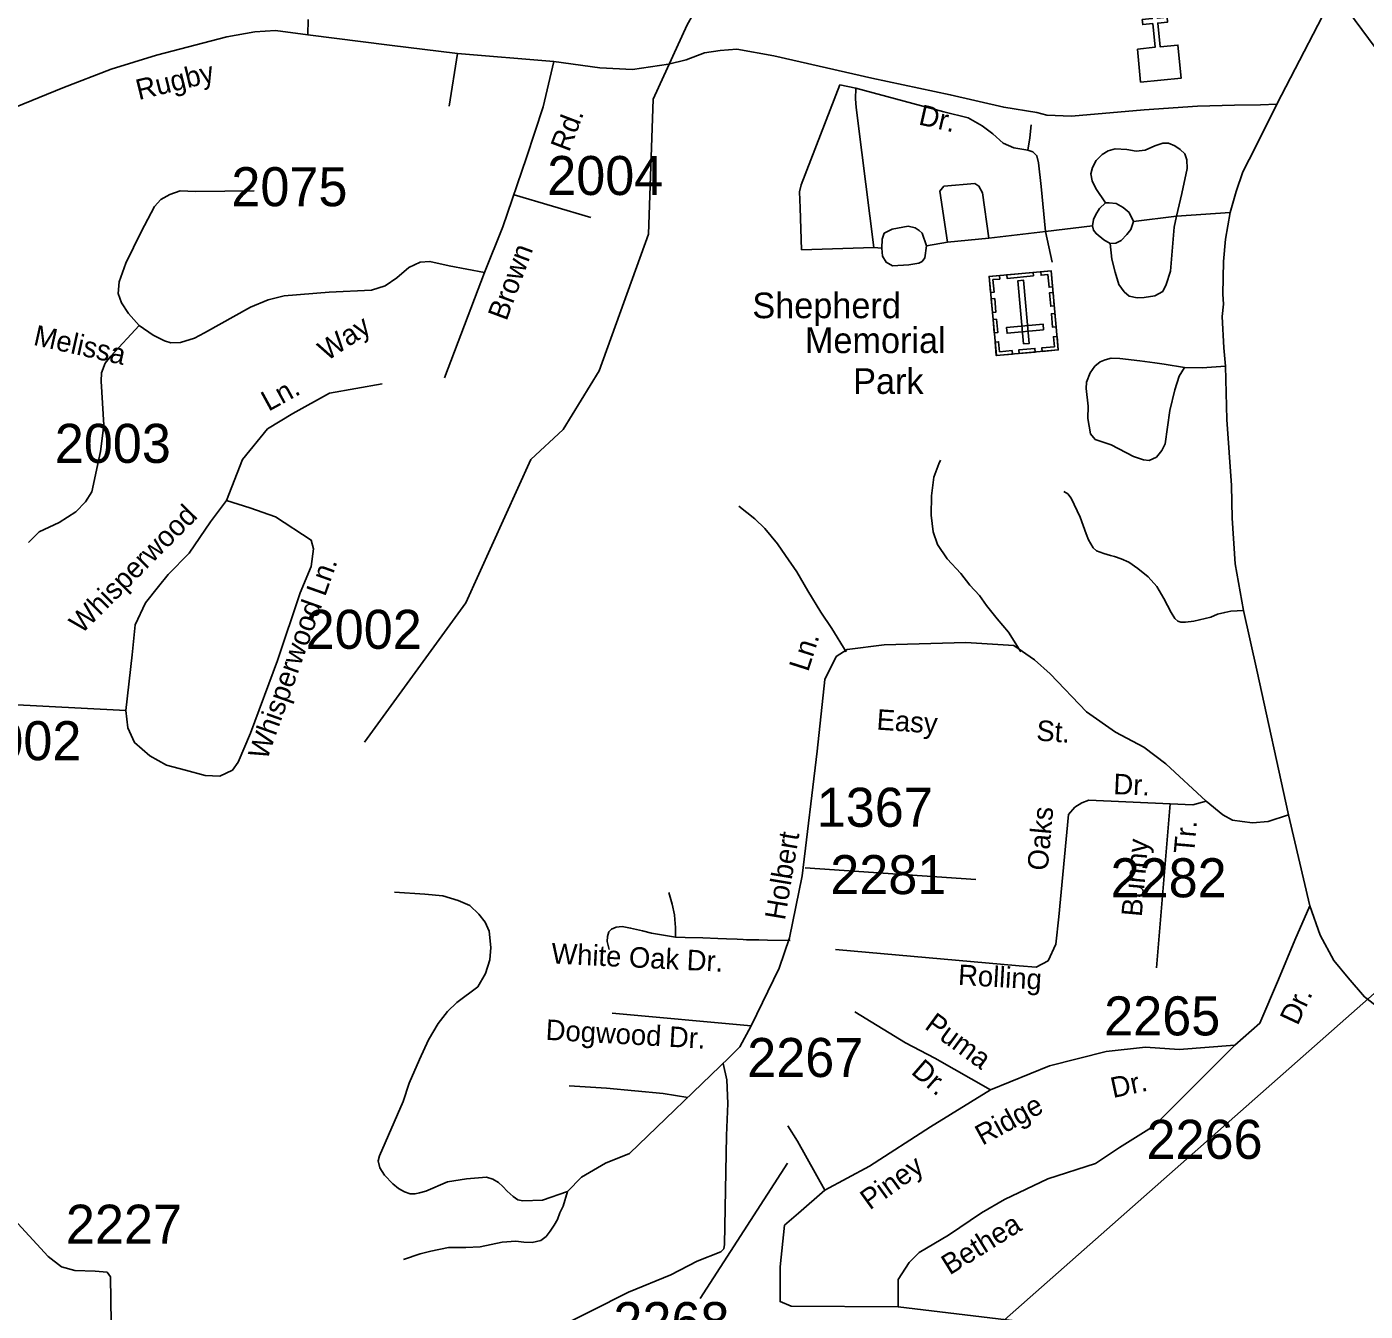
# Model space of a CAD drawing. Extents: x 884530 to 1028605, y 526725 to 653634.
# Drawn here: x 951762 to 956049, y 610063 to 614175 of the extents above; entities that cross this region are included whole.
import ezdxf

# ---------------------------------------------------------------- set-up
doc = ezdxf.new("R2010")
doc.units = 0
for name, color, linetype in [('Exist Cultural Cemetery CELL', 7, 'Continuous'), ('Exist Cultural Cemetery Label', 7, 'Continuous'), ('Exist Cultural Church CELL', 7, 'Continuous'), ('Exist Hydrographic Bay Label', 7, 'Continuous'), ('Exist Hydrographic Creek Single Shore', 7, 'Continuous'), ('Exist Road Non-System Type 51', 7, 'Continuous'), ('Exist Road Non-System Type 51 Label', 7, 'Continuous'), ('Exist Road Primary US Attributed', 7, 'Continuous'), ('Exist Road Secondary Type 51 Attributed', 7, 'Continuous'), ('Exist Road Secondary Type 51 Label', 7, 'Continuous'), ('Exist Road Secondary Type 51 Number Label', 7, 'Continuous'), ('Exist Utilities Electrical Transmission Line', 7, 'Continuous')]:
    doc.layers.add(name, color=color, linetype=linetype)

msp = doc.modelspace()

# ---------------------------------------------------------------- linework, layer by layer
at = {"layer": 'Exist Cultural Cemetery CELL'}
for points in [[(955065.3, 613140.9), (954867.1, 613122.7), (954843.9, 613376.3), (955042.2, 613394.4)], [(954986, 613377.8), (954901.5, 613370.1), (954900.5, 613381.4), (954985, 613389.1)], [(955009.2, 613391.4), (955010.3, 613379.9), (955032.2, 613381.9), (955035.9, 613341.7), (955047, 613342.7), (955042.2, 613394.4)], [(954876.9, 613379.3), (954878, 613367.9), (954856, 613365.9), (954859.7, 613325.6), (954848.6, 613324.6), (954843.9, 613376.3)], [(954954.1, 613160.1), (954972.7, 613161.8), (954954.3, 613363.8), (954935.7, 613362.1)], [(954861.8, 613305.4), (954865.8, 613262.3), (954854.4, 613261.2), (954850.5, 613304.3)], [(955048.6, 613324.8), (955052.5, 613281.6), (955041.2, 613280.6), (955037.2, 613323.7)], [(955054.7, 613257.8), (955058.6, 613214.7), (955047.3, 613213.7), (955043.3, 613256.8)], [(954867.8, 613239.7), (954871.7, 613196.6), (954860.4, 613195.6), (954856.4, 613238.7)], [(955018.5, 613204.9), (955016.8, 613223.5), (954899.6, 613212.8), (954901.3, 613194.2)], [(955061.4, 613184), (955050.1, 613183), (955053, 613150.9), (955012.6, 613147.2), (955013.7, 613136.1), (955065.3, 613140.9)], [(954863.1, 613165.9), (954874.4, 613167), (954877.3, 613134.9), (954917.7, 613138.6), (954918.7, 613127.5), (954867, 613122.8)], [(954991.6, 613134.1), (954940, 613129.4), (954938.9, 613140.8), (954990.5, 613145.5)]]:
    msp.add_lwpolyline(points, close=True, dxfattribs=at)
at = {"layer": 'Exist Cultural Church CELL'}
msp.add_lwpolyline([(955318.8, 614104.1), (955375.4, 614109.8), (955367.9, 614185.6), (955336.1, 614182.4), (955334.5, 614198.3), (955366.3, 614201.5), (955360.4, 614261.3), (955376.4, 614262.9), (955382.3, 614203.1), (955414.1, 614206.2), (955415.7, 614190.3), (955383.8, 614187.2), (955391.3, 614111.4), (955448.7, 614116.9), (955459.2, 614011), (955329.2, 613998.2)], close=True, dxfattribs=at)
at = {"layer": 'Exist Hydrographic Bay Label'}
msp.add_lwpolyline([(956771.8, 613085.3), (956431.3, 613635), (955948.5, 614287.4), (955682, 614548.7), (955144.1, 615016.8), (955007.2, 615106.9), (954753.3, 615356.4), (954449.2, 615549.4), (954394.5, 615598.4)], dxfattribs=at)
at = {"layer": 'Exist Hydrographic Creek Single Shore'}
msp.add_lwpolyline([(952843.6, 611885.1), (953168.2, 612331.5), (953376.5, 612790), (953480, 612886.4), (953595.1, 613074.4), (953752.6, 613511), (953768.1, 613943.9), (953876.7, 614181.2), (954366.4, 615047.6), (954412.6, 615171.4), (954394.5, 615598.4)], dxfattribs=at)
at = {"layer": 'Exist Road Non-System Type 51'}
for p, q in [((953141.7, 614089.6), (953114.1, 613921)), ((954417.1, 613979.3), (954365.6, 613989.5)), ((953322.4, 613637.5), (953568.7, 613564.6)), ((955443.9, 613569.6), (955306.1, 613552.2)), ((955615.5, 613580.8), (955443.9, 613569.6)), ((954842.5, 613499.1), (955024.7, 613520.5)), ((955175.4, 613537.9), (955024.7, 613520.5)), ((955024.7, 613520.5), (955046.2, 613421.4)), ((954643.8, 613474.6), (954710.2, 613485.8)), ((954710.2, 613485.8), (954842.5, 613499.1)), ((954243.5, 613461.3), (954474.3, 613468.4)), ((954474.3, 613468.4), (954499.9, 613466.4)), ((954254.7, 611483), (954801.7, 611445.2)), ((954081.8, 610977.2), (953636.7, 611017.7))]:
    msp.add_line(p, q, dxfattribs=at)
for points in [[(954365.6, 613989.5), (954242, 613669.7), (954236.9, 613647.2), (954238.9, 613596.1), (954243.5, 613461.3)], [(954474.3, 613468.4), (954436.5, 613772.9), (954417.7, 613917), (954415.6, 613944.5), (954417.1, 613979.3)], [(954968.1, 613780), (954923.1, 613788.2), (954889.4, 613802.5), (954855.7, 613833.2), (954822, 613858.7), (954777.1, 613884.3), (954698.5, 613903.7), (954417.1, 613979.3)], [(954968.1, 613780), (954974.2, 613819.9), (954978.3, 613861.8)], [(955024.7, 613520.5), (955010.5, 613664.6), (955002.3, 613740.2), (954997.2, 613762.7), (954984.4, 613774.9), (954968.1, 613780)], [(955443.9, 613569.6), (955461.3, 613642.1), (955478.7, 613721.8), (955477.6, 613749.4), (955470.5, 613768.8), (955456.2, 613783.1), (955438.8, 613794.4), (955418.4, 613802.5), (955400, 613802.5), (955374.5, 613794.4), (955343.9, 613780), (955315.3, 613777), (955284.6, 613783.1), (955247.9, 613785.2), (955225.4, 613778), (955206, 613766.8), (955186.6, 613747.4), (955175.4, 613724.9), (955169.2, 613704.4), (955174.4, 613682), (955185.6, 613657.4), (955217.2, 613611.5)], [(954710.2, 613485.8), (954685.7, 613649.3), (954699, 613665.6), (954798, 613673.8), (954811.3, 613665.6), (954822.6, 613644.2), (954842.5, 613499.1)], [(955217.2, 613611.5), (955197.8, 613594.1), (955185.6, 613574.7), (955178.4, 613558.3), (955175.4, 613537.9)], [(955306.1, 613552.2), (955292.8, 613580.8), (955273.4, 613597.2), (955250.9, 613609.4), (955228.5, 613611.5), (955217.2, 613611.5)], [(955443.9, 613569.6), (955436.8, 613533.8), (955424.5, 613392.8), (955411.3, 613350.9), (955400, 613328.5), (955374.5, 613314.1), (955340.8, 613309), (955318.3, 613308), (955292.8, 613313.1), (955276.5, 613327.4), (955259.1, 613349.9), (955247.9, 613389.8), (955236.6, 613431.6), (955231.5, 613481.7)], [(954499.9, 613466.4), (954500.9, 613495), (954508, 613514.4), (954533.6, 613527.7), (954584.6, 613536.9), (954607.1, 613531.8), (954620.4, 613523.6), (954629.6, 613514.4), (954643.8, 613474.6)], [(955231.5, 613481.7), (955211.1, 613492.9), (955186.6, 613513.4), (955178.4, 613524.6), (955175.4, 613537.9)], [(955231.5, 613481.7), (955249.9, 613482.7), (955267.3, 613490.9), (955284.6, 613510.3), (955297.9, 613526.7), (955306.1, 613552.2)], [(954499.9, 613466.4), (954502.9, 613440.8), (954514.2, 613421.4), (954534.6, 613410.2), (954586.7, 613413.2), (954618.3, 613418.4), (954629.6, 613424.5), (954637.7, 613435.7), (954643.8, 613474.6)], [(952121.4, 613218.6), (952030.9, 613120.9), (952012.5, 613098.9), (952001, 613067.9), (951999.7, 613041.1), (952008.6, 612900.5), (951998.3, 612815.9), (951970.6, 612687), (951950, 612654.5), (951918.9, 612622.9), (951865.8, 612588.5), (951801, 612558.2), (951767.5, 612524.4)], [(955600.9, 613088.5), (955526.3, 613083.8), (955469.3, 613085), (955404.9, 613095.1), (955374.4, 613099.6), (955326.6, 613105.9), (955262.7, 613114), (955234.7, 613115), (955215.9, 613109.5), (955199.7, 613102.3), (955182.5, 613088.8), (955167.3, 613067.2), (955155.8, 613037.2), (955154.6, 613017.4), (955161.6, 612961.4), (955160.4, 612921.8), (955168.6, 612871.8), (955183.8, 612854.2), (955209.4, 612846.1), (955235, 612836.8), (955306.1, 612799.5), (955338.3, 612789), (955356.2, 612786.7), (955379.5, 612797.1), (955397, 612819.3), (955407.5, 612840.2), (955422.7, 612947.5), (955439, 613012.7), (955452.6, 613056.4), (955469.3, 613085)], [(954945.1, 612174.1), (954905.7, 612236.8), (954869.8, 612279.9), (954835.8, 612322.9), (954813.2, 612354.8), (954781.7, 612387.8), (954753, 612425.1), (954709.8, 612472.6), (954678.3, 612518.4), (954664.3, 612558.4), (954658.2, 612611.6), (954659.7, 612673.3), (954666.8, 612733.6), (954682.5, 612776), (954688.4, 612788.1)], [(955658.4, 612306.4), (955617.6, 612304.5), (955598.5, 612300.4), (955574.9, 612295.1), (955553.8, 612285.5), (955499.2, 612272.3), (955472.4, 612269), (955457.6, 612269.8), (955448.8, 612272.4), (955438.8, 612281.1), (955426.6, 612300.7), (955403.9, 612345.2), (955380.9, 612383.1), (955353.4, 612414.4), (955319.9, 612441), (955291.1, 612461), (955266.7, 612472.4), (955245, 612479.8), (955232.8, 612482.8), (955210.9, 612489.4), (955187.5, 612497.2), (955177.4, 612506.8), (955162.1, 612533.4), (955154.7, 612552.1), (955136, 612605.7), (955106.4, 612666.7), (955095.5, 612679.7), (955083.7, 612687.2)], [(954385.6, 612174.1), (954340.7, 612249.4), (954304.8, 612301.4), (954263.6, 612369.5), (954227.7, 612430.5), (954191.8, 612482.6), (954166.4, 612520.6), (954126.1, 612569.5), (954093.7, 612600.1), (954042.6, 612640.3)], [(953493.7, 610446.7), (953413.6, 610418.7), (953350.6, 610416.6), (953334.1, 610419.5), (953319.7, 610430.9), (953300.5, 610448.1), (953286.1, 610462.5), (953272.3, 610475.6), (953254.3, 610485.8), (953234.5, 610492.1), (953169.8, 610487.7), (953109.5, 610477.8), (953039.8, 610448), (953020, 610442), (953005.6, 610439.5), (952989.3, 610439.5), (952971.3, 610445.9), (952952.4, 610455.8), (952934.7, 610470.7), (952907.3, 610499.4), (952892.1, 610522.2), (952887.7, 610545.1), (952891.6, 610560.8), (952967.4, 610734.6), (952986.9, 610793.3), (953019.6, 610869.1), (953048.4, 610931.8), (953079.7, 610984), (953109.8, 611023.2), (953139.7, 611051.9), (953206.3, 611101.6), (953230.8, 611144.6), (953244.8, 611188.2), (953248.6, 611227.8), (953242.6, 611279.6), (953229.9, 611309.3), (953210.1, 611334.3), (953180.9, 611361.8), (953143.7, 611378.5), (953094.1, 611392.9), (953036.6, 611398.1), (952940, 611404.6)], [(953839.3, 611261), (953839.3, 611291.8), (953837.6, 611317.1), (953836.5, 611332.5), (953828.6, 611366.2), (953817.8, 611404.1)], [(953839.3, 611261), (953800.6, 611267.4), (953762.8, 611273.9), (953733.7, 611281.6), (953695.5, 611289.7), (953669, 611294.6), (953649.7, 611292.5), (953634, 611286), (953626.1, 611278.2), (953621.8, 611263.2), (953621.1, 611247.4), (953626.7, 611221.7)], [(954207.2, 611250.7), (954134.6, 611251.3), (954106.5, 611251.9), (954083, 611252.5), (954067.1, 611252.5), (954055.7, 611253.6), (954037.3, 611254.2), (954002.4, 611255.3), (953975.5, 611257.1), (953926.8, 611258.5), (953870.7, 611259.5), (953839.3, 611261)], [(953991.9, 610856.8), (954003.9, 610804.5), (954006.8, 610727.9), (954003.2, 610626.3), (953996.9, 610277.2), (953993.9, 610263.2), (953984.9, 610253.2), (953908.4, 610224), (953825, 610179.7), (953689, 610124.7), (953447.9, 610002.3), (953404.9, 609975.8), (953336.2, 609935.1), (953318.2, 609921.7), (953301.2, 609912.9), (953253.2, 609907.9), (953191.5, 609906.6), (953055, 609912.9), (953032.8, 609917.9), (953016.4, 609923.6), (952994.8, 609936.4), (952950.5, 609979.4)], [(953879.3, 610747.9), (953800, 610760.8), (953618.2, 610777.3), (953498.6, 610785.1)], [(953493.7, 610446.7), (953538.2, 610492.4), (953615.8, 610537.4), (953692.5, 610568.5)], [(953493.7, 610446.7), (953479.4, 610400.2), (953469.3, 610378.7), (953462.1, 610356.5), (953450.8, 610338.6), (953437.8, 610319.3), (953425.6, 610302.9), (953407.8, 610290), (953380.6, 610283.5), (953353.5, 610284.3), (953327.8, 610287.8), (953284.8, 610283.9), (953214.2, 610269.5), (953168.5, 610266.9), (953112.3, 610266.9), (953056.1, 610255.1), (953022.2, 610247.3), (952968.7, 610229.1)]]:
    msp.add_lwpolyline(points, dxfattribs=at)
at = {"layer": 'Exist Road Primary US Attributed'}
for points in [[(955765.1, 613927.2), (955968.8, 614321.6)], [(955803.2, 611652.1), (955701.1, 612115.9), (955658.4, 612306.4), (955631.6, 612456.2), (955622.4, 612602.3), (955619.7, 612707.3), (955605.6, 612918), (955600.9, 613088.5), (955595.8, 613147.8), (955590.5, 613248), (955594.2, 613287.3), (955592.3, 613319.1), (955594.1, 613423.5), (955601.3, 613495.6), (955615.5, 613580.8), (955634.9, 613648.2), (955656.9, 613710.6), (955696.7, 613790.3), (955765.1, 613927.2)], [(955871.2, 611361.5), (955803.2, 611652.1)], [(956849.3, 610599.5), (956208.3, 610953.4), (956179.4, 610967.1), (956129.9, 610999.2), (956078.1, 611044.8), (956046.2, 611069.7), (955993.5, 611130.8), (955948.1, 611186.7), (955903.9, 611267.6), (955871.2, 611361.5)]]:
    msp.add_lwpolyline(points, dxfattribs=at)
at = {"layer": 'Exist Road Secondary Type 51 Attributed'}
for points in [[(952661.7, 614149.9), (952663.2, 614198.7)], [(951297.2, 613894.7), (951433.5, 613898.4), (951563.2, 613882.2), (951611.8, 613882.2), (951664.8, 613889.6), (951725.3, 613917.8), (951877.7, 613979.5), (952031.7, 614039.6), (952177.7, 614084.5), (952402.4, 614142.8), (952492.2, 614159.1), (952558.4, 614163.5), (952661.7, 614149.9)], [(952661.7, 614149.9), (952923.2, 614116.2), (953141.7, 614089.6), (953450, 614063.8)], [(953450, 614063.8), (953596.9, 614043.9), (953702.1, 614038.8), (953817.5, 614056.2), (953873.6, 614069.5), (953932.9, 614091.9), (953982.4, 614099.1), (954035.5, 614104.2), (954154, 614082.7), (954468.5, 614011.2), (954719.2, 613958.1), (954890.9, 613918), (954996.8, 613900.8), (955029.1, 613892.7), (955108.3, 613889.3), (955340.1, 613909.4), (955510.8, 613921), (955629.3, 613924.1), (955713, 613925.1), (955765.1, 613927.2)], [(953450, 614063.8), (953415.6, 613919.3), (953362.5, 613756.8), (953286.2, 613534.8), (953228, 613388.7)], [(953228, 613388.7), (953115.1, 613410.2), (953052.8, 613424.5), (953022.2, 613421.4), (952985.4, 613405.1), (952946.6, 613371.4), (952909.9, 613345.8), (952866, 613332.5), (952730.2, 613325.4), (952585.7, 613314.1), (952534.6, 613300.9), (952478.4, 613277.4), (952330.9, 613195.6), (952299.2, 613178.3), (952254.3, 613165), (952223.1, 613164), (952203.2, 613170.1), (952166.2, 613187.9), (952121.4, 613218.6), (952087.3, 613257.9), (952064.9, 613291.7), (952054.6, 613321.3), (952057.7, 613359.1), (952078.7, 613418.2), (952128.7, 613518.5), (952170.5, 613600.2), (952191, 613622.7), (952219.6, 613639), (952253.3, 613650.3), (952302.3, 613648.2), (952489.7, 613650.3)], [(953228, 613388.7), (953099.9, 613051.6)], [(952401.5, 612658.6), (952452.9, 612789.7), (952532.4, 612888), (952614.3, 612937.1), (952731.2, 613002.7), (952900.2, 613032.5)], [(952078.7, 611986.9), (952085.7, 611930.8), (952106.8, 611883.9), (952155.9, 611841.8), (952209.7, 611811.4), (952270.5, 611795), (952333.6, 611778.6), (952380.4, 611776.3), (952420.2, 611795), (952438.9, 611820.8), (952478.6, 611914.4), (952565.2, 612146.1), (952637.7, 612363.7), (952672.8, 612448), (952679.8, 612504.2), (952672.8, 612532.2), (952558.2, 612607.1), (952476.3, 612635.2), (952401.5, 612658.6)], [(952183.3, 612383.2), (952214.4, 612422.2), (952282.2, 612490.1), (952350, 612590.8), (952401.5, 612658.6)], [(952078.7, 611986.9), (952099.8, 612164.8), (952109.1, 612260.8), (952141.9, 612331), (952183.3, 612383.2)], [(955538.7, 611696), (955410.1, 611816), (955339.5, 611869), (955248.7, 611917), (955155.4, 611982.6), (955039.4, 612103.7), (954989, 612149.1), (954923.4, 612194.5), (954769.6, 612204.6), (954507.4, 612197.1), (954388.9, 612181.9), (954353.6, 612159.2), (954318.3, 612086), (954293, 611856.4), (954245.1, 611457.7), (954204.8, 611258.4), (954171.5, 611161.2), (954081.8, 610977.2), (954045.7, 610909.3), (954011.8, 610875.7), (953692.5, 610568.5)], [(951134.1, 612044.4), (951313.9, 612031.4), (951566.5, 612012.7), (952078.7, 611986.9)], [(955424.3, 611687.8), (955162.9, 611699.1), (955140.4, 611690.9), (955118, 611676.6), (955098.6, 611654.1), (955067.2, 611326.5), (955057.1, 611238.2), (955033.2, 611185.2), (954994.4, 611164.7), (954940.3, 611168.8), (954352.1, 611221.9)], [(955424.3, 611687.8), (955380.4, 611162.7)], [(955538.7, 611696), (955496.8, 611684.8), (955424.3, 611687.8)], [(955803.2, 611652.1), (955737.8, 611631.6), (955687.8, 611626.5), (955654.1, 611631.6), (955623.4, 611635.7), (955592.8, 611652.1), (955538.7, 611696)], [(955871.2, 611361.5), (955823.2, 611251), (955770.8, 611125.2), (955711.4, 610985.3), (955631.1, 610915.4)], [(954848.7, 610772.1), (954670.5, 610873.5), (954576.2, 610922.4), (954413.8, 611021.9)], [(955631.1, 610915.4), (955372, 610657.1), (955261.9, 610587.5), (955184.5, 610536.7), (955032.3, 610487.1), (954892.8, 610420.5), (954819.5, 610378.6), (954713.9, 610306.6), (954619.7, 610251.3), (954588.3, 610219.8), (954552.8, 610164.5), (954552.8, 610077.1)], [(955631.1, 610915.4), (955452.9, 610901.4), (955344.7, 610908.4), (955218.9, 610894.5), (955037.3, 610849), (954848.7, 610772.1)], [(954848.7, 610772.1), (954656.5, 610653.3), (954460.9, 610527.4), (954317.7, 610450.5)], [(954317.7, 610450.5), (954230.4, 610607.8), (954198.9, 610656.8)], [(954317.7, 610450.5), (954233.9, 610377.1), (954188.5, 610338.7), (954174.5, 610205.9), (954174.5, 610094), (954209.5, 610079.7), (954552.8, 610077.1)], [(951732.7, 610344.3), (951830.3, 610239), (951873.1, 610205.3), (951916, 610194.1), (951980.4, 610192), (952019.2, 610188), (952030.4, 610173.7), (952034.5, 609880.4), (952045.7, 609838.5)], [(954552.8, 610077.1), (954979.8, 610026.6)]]:
    msp.add_lwpolyline(points, dxfattribs=at)
at = {"layer": 'Exist Road Secondary Type 51 Label'}
msp.add_lwpolyline([(953919, 610104.4), (954198.4, 610537.7)], dxfattribs=at)
at = {"layer": 'Exist Utilities Electrical Transmission Line'}
msp.add_lwpolyline([(948025.7, 602913.5), (948456.6, 603716.1), (949135.7, 604568.8), (949153.4, 604586.8), (950198.6, 605596.3), (950625.4, 605887), (950705.7, 606432.8), (951806.5, 607960.9), (952496.6, 607956.3), (952684.6, 608117.9), (953412.6, 608862), (954756.6, 609915.4), (957015.4, 611908.6)], dxfattribs=at)

# ---------------------------------------------------------------- texts
at = {"layer": 'Exist Cultural Cemetery Label'}
for s, p in [('Shepherd', (954085.6, 613242.5)), ('Memorial', (954253.9, 613130.7)), ('Park', (954408.5, 613000.1))]:
    msp.add_text(s, height=82.02, dxfattribs=at).set_placement(p)
at = {"layer": 'Exist Road Non-System Type 51 Label'}
for s, height, rotation, p in [('Easy', 65.62, 356.0754, (954482.1, 611925.6)), ('St.', 65.62, 356.0754, (954993.7, 611890.5)), ('White Oak Dr.', 65.617, 357.2288, (953440.7, 611176.7)), ('Dogwood Dr.', 65.617, 356.779, (953422.5, 610932.4))]:
    msp.add_text(s, height=height, rotation=rotation, dxfattribs=at).set_placement(p)
at = {"layer": 'Exist Road Secondary Type 51 Label'}
for s, height, rotation, p in [('Rugby', 65.62, 13.7453, (952120.4, 613940.7)), ('Dr.', 65.62, 347.1689, (954615.3, 613863.2)), ('Rd.', 65.62, 69.1702, (953498.6, 613771.9)), ('Brown', 65.62, 69.7124, (953298.2, 613231.3)), ('Melissa', 65.62, 347.356, (951780.1, 613157.6)), ('Way', 65.62, 33.7136, (952723, 613103.6)), ('Ln.', 65.62, 28.7911, (952536.1, 612942.8)), ('Whisperwood', 65.617, 45.1318, (951937.4, 612229.1)), ('Whisperwood Ln.', 65.617, 70.4449, (952531, 611825)), ('Ln.', 65.62, 72.3528, (954264.2, 612108.1)), ('Dr.', 65.62, 357.6206, (955240.9, 611718.9)), ('Oaks', 65.62, 84.7469, (955031.2, 611471.8)), ('Tr.', 65.62, 84.9218, (955500.4, 611526.1)), ('Holbert', 65.62, 80.4909, (954189.8, 611313)), ('Bunny', 65.62, 84.9218, (955332.6, 611324.6)), ('Rolling', 65.62, 356.726, (954743.2, 611108.2)), ('Dr.', 65.62, 64.8693, (955831.8, 610975.5)), ('Puma', 65.62, 323.766, (954634.1, 610970.4)), ('Dr.', 65.62, 319.0236, (954591.1, 610826)), ('Dr.', 65.62, 12.0596, (955240.8, 610745.6)), ('Ridge', 65.62, 28.8008, (954822.5, 610592.8)), ('Piney', 65.62, 35.7351, (954461.5, 610385.6)), ('Bethea', 65.62, 32.0163, (954717.6, 610177.5))]:
    msp.add_text(s, height=height, rotation=rotation, dxfattribs=at).set_placement(p)
at = {"layer": 'Exist Road Secondary Type 51 Number Label'}
for s, p in [('2075', (952417.1, 613601)), ('2004', (953428.6, 613636.8)), ('2003', (951851.5, 612779.3)), ('2002', (952655.1, 612183.9)), ('2002', (951564.9, 611827.4)), ('1367', (954291.8, 611614.2)), ('2281', (954335, 611398.7)), ('2282', (955232.9, 611388.5)), ('2265', (955212.4, 610946.3)), ('2267', (954069.1, 610813.1)), ('2266', (955347.9, 610551.1)), ('2227', (951887, 610279.4)), ('2268', (953640.5, 609967.6))]:
    msp.add_text(s, height=125, dxfattribs=at).set_placement(p)

doc.saveas('drawing.dxf')
